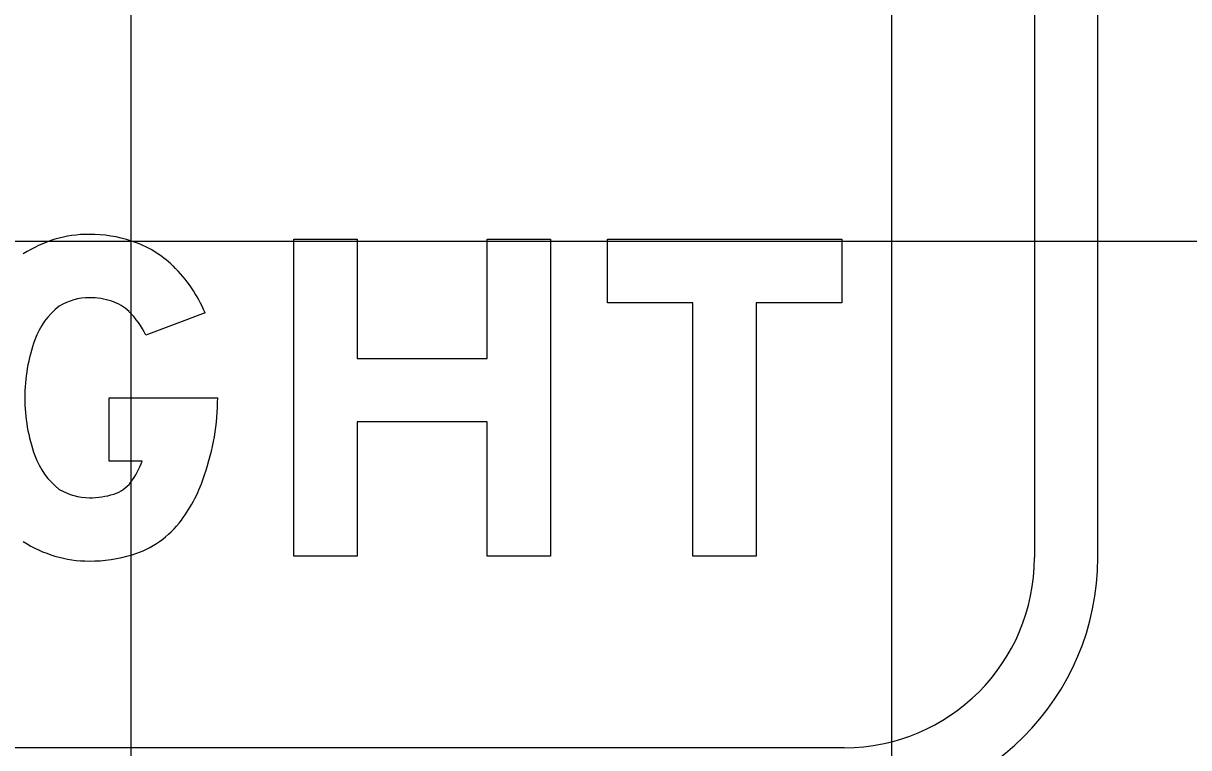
# Model space of a CAD drawing. Extents: x 2193008 to 2198143, y 1236112 to 1237864.
# Drawn here: x 2195298.499 to 2195301.564, y 1237205.773 to 1237207.679 of the extents above; entities that cross this region are included whole.
import ezdxf

# ---------------------------------------------------------------- set-up
doc = ezdxf.new("R2010")
doc.units = 0
for name, color, linetype in [('GSBWFILL', 7, 'Continuous'), ('GSCOLORFILL', 7, 'Continuous'), ('GSOUTLINE', 7, 'Continuous'), ('M-ROADS', 7, 'Continuous')]:
    doc.layers.add(name, color=color, linetype=linetype)

msp = doc.modelspace()

# ---------------------------------------------------------------- linework, layer by layer
at = {"layer": 'GSBWFILL'}
for points in [[(2195299.8856, 1237206.2772), (2195299.7189, 1237206.2772), (2195299.7189, 1237206.6307), (2195299.3772, 1237206.6307), (2195299.3772, 1237206.2772), (2195299.2106, 1237206.2772), (2195299.2106, 1237207.1106), (2195299.3772, 1237207.1106), (2195299.3772, 1237206.7974), (2195299.7189, 1237206.7974), (2195299.7189, 1237207.1106), (2195299.8856, 1237207.1106)], [(2195300.4272, 1237206.2772), (2195300.2606, 1237206.2772), (2195300.2606, 1237206.9439), (2195300.0356, 1237206.9439), (2195300.0356, 1237207.1106), (2195300.6522, 1237207.1106), (2195300.6522, 1237206.9439), (2195300.4272, 1237206.9439)]]:
    msp.add_lwpolyline(points, close=True, dxfattribs=at)
for points in [[(2195298.9775, 1237206.9175), (2195298.8216, 1237206.8581)], [(2195298.8122, 1237206.5272), (2195298.7255, 1237206.5272), (2195298.7255, 1237206.6939), (2195299.0106, 1237206.6939)]]:
    msp.add_lwpolyline(points, dxfattribs=at)
for centre, major_axis, start_param, end_param in [((2195298.673, 1237206.8045), (0, 0.3192), 6.282946, 6.85835), ((2195298.6731, 1237206.7655), (0, 0.3582), 5.968128, 6.283185), ((2195298.6963, 1237206.8366), (0, 0.2834), 5.51497, 5.968128), ((2195298.6341, 1237206.7724), (0, 0.3728), 5.112302, 5.51497), ((2195298.7145, 1237206.7799), (0, 0.1964), 0.660238, 1.227998), ((2195298.673, 1237206.8044), (0, 0.1526), 6.282815, 6.826868), ((2195298.6731, 1237206.7655), (0, 0.1915), 5.968128, 6.283185), ((2195298.6963, 1237206.8366), (0, 0.1167), 5.51497, 5.968128), ((2195298.6341, 1237206.7724), (0, 0.2061), 5.141395, 5.51497), ((2195298.9571, 1237206.6937), (0, 0.4538), 1.228714, 1.570494), ((2195298.957, 1237206.6941), (0, 0.4537), 1.571362, 1.913142), ((2195298.4008, 1237206.6939), (0, 0.6098), 4.373891, 4.712389), ((2195298.7144, 1237206.6078), (0, 0.1962), 1.913852, 2.481612), ((2195298.6, 1237206.6067), (0, 0.2266), 4.071542, 4.353904), ((2195298.6, 1237206.6067), (0, 0.3932), 4.071542, 4.414751), ((2195298.673, 1237206.5833), (0, 0.1525), 2.597779, 3.141832), ((2195298.7126, 1237206.5228), (0, 0.0862), 3.435472, 4.071542), ((2195298.6731, 1237206.6534), (0, 0.2227), 3.141503, 3.435382), ((2195298.7126, 1237206.5228), (0, 0.2528), 3.435472, 4.071542), ((2195298.673, 1237206.5833), (0, 0.3192), 2.566428, 3.141832), ((2195298.6731, 1237206.6533), (0, 0.3892), 3.141593, 3.435472)]:
    msp.add_ellipse(centre, major_axis=major_axis, ratio=0.999997, start_param=start_param, end_param=end_param, dxfattribs=at)
at = {"layer": 'GSCOLORFILL'}
for p, q in [((2195301.1586, 1237212.9397), (2195301.1586, 1237206.2731)), ((2195301.3253, 1237206.2731), (2195301.3253, 1237212.9397)), ((2195300.6586, 1237205.7731), (2195296.9853, 1237205.7731))]:
    msp.add_line(p, q, dxfattribs=at)
for points in [[(2195299.8856, 1237206.2772), (2195299.7189, 1237206.2772), (2195299.7189, 1237206.6307), (2195299.3772, 1237206.6307), (2195299.3772, 1237206.2772), (2195299.2106, 1237206.2772), (2195299.2106, 1237207.1106), (2195299.3772, 1237207.1106), (2195299.3772, 1237206.7974), (2195299.7189, 1237206.7974), (2195299.7189, 1237207.1106), (2195299.8856, 1237207.1106)], [(2195300.4272, 1237206.2772), (2195300.2606, 1237206.2772), (2195300.2606, 1237206.9439), (2195300.0356, 1237206.9439), (2195300.0356, 1237207.1106), (2195300.6522, 1237207.1106), (2195300.6522, 1237206.9439), (2195300.4272, 1237206.9439)]]:
    msp.add_lwpolyline(points, close=True, dxfattribs=at)
for points in [[(2195298.9775, 1237206.9175), (2195298.8216, 1237206.8581)], [(2195298.8122, 1237206.5272), (2195298.7255, 1237206.5272), (2195298.7255, 1237206.6939), (2195299.0106, 1237206.6939)]]:
    msp.add_lwpolyline(points, dxfattribs=at)
for radius in [0.6667, 0.5]:
    msp.add_arc((2195300.6586, 1237206.2731), radius, 270, 0, dxfattribs=at)
for centre, major_axis, start_param, end_param in [((2195298.673, 1237206.8045), (0, 0.3192), 6.282946, 6.85835), ((2195298.6731, 1237206.7655), (0, 0.3582), 5.968128, 6.283185), ((2195298.6963, 1237206.8366), (0, 0.2834), 5.51497, 5.968128), ((2195298.6341, 1237206.7724), (0, 0.3728), 5.112302, 5.51497), ((2195298.7145, 1237206.7799), (0, 0.1964), 0.660238, 1.227998), ((2195298.673, 1237206.8044), (0, 0.1526), 6.282815, 6.826868), ((2195298.6731, 1237206.7655), (0, 0.1915), 5.968128, 6.283185), ((2195298.6963, 1237206.8366), (0, 0.1167), 5.51497, 5.968128), ((2195298.6341, 1237206.7724), (0, 0.2061), 5.141395, 5.51497), ((2195298.9571, 1237206.6937), (0, 0.4538), 1.228714, 1.570494), ((2195298.957, 1237206.6941), (0, 0.4537), 1.571362, 1.913142), ((2195298.4008, 1237206.6939), (0, 0.6098), 4.373891, 4.712389), ((2195298.7144, 1237206.6078), (0, 0.1962), 1.913852, 2.481612), ((2195298.6, 1237206.6067), (0, 0.2266), 4.071542, 4.353904), ((2195298.6, 1237206.6067), (0, 0.3932), 4.071542, 4.414751), ((2195298.673, 1237206.5833), (0, 0.1525), 2.597779, 3.141832), ((2195298.7126, 1237206.5228), (0, 0.0862), 3.435472, 4.071542), ((2195298.6731, 1237206.6534), (0, 0.2227), 3.141503, 3.435382), ((2195298.7126, 1237206.5228), (0, 0.2528), 3.435472, 4.071542), ((2195298.673, 1237206.5833), (0, 0.3192), 2.566428, 3.141832), ((2195298.6731, 1237206.6533), (0, 0.3892), 3.141593, 3.435472)]:
    msp.add_ellipse(centre, major_axis=major_axis, ratio=0.999997, start_param=start_param, end_param=end_param, dxfattribs=at)
at = {"layer": 'GSOUTLINE'}
for points in [[(2195299.8856, 1237206.2772), (2195299.7189, 1237206.2772), (2195299.7189, 1237206.6307), (2195299.3772, 1237206.6307), (2195299.3772, 1237206.2772), (2195299.2106, 1237206.2772), (2195299.2106, 1237207.1106), (2195299.3772, 1237207.1106), (2195299.3772, 1237206.7974), (2195299.7189, 1237206.7974), (2195299.7189, 1237207.1106), (2195299.8856, 1237207.1106)], [(2195300.4272, 1237206.2772), (2195300.2606, 1237206.2772), (2195300.2606, 1237206.9439), (2195300.0356, 1237206.9439), (2195300.0356, 1237207.1106), (2195300.6522, 1237207.1106), (2195300.6522, 1237206.9439), (2195300.4272, 1237206.9439)]]:
    msp.add_lwpolyline(points, close=True, dxfattribs=at)
for points in [[(2195298.9775, 1237206.9175), (2195298.8216, 1237206.8581)], [(2195298.8122, 1237206.5272), (2195298.7255, 1237206.5272), (2195298.7255, 1237206.6939), (2195299.0106, 1237206.6939)]]:
    msp.add_lwpolyline(points, dxfattribs=at)
for centre, major_axis, start_param, end_param in [((2195298.673, 1237206.8045), (0, 0.3192), 6.282946, 6.85835), ((2195298.6731, 1237206.7655), (0, 0.3582), 5.968128, 6.283185), ((2195298.6963, 1237206.8366), (0, 0.2834), 5.51497, 5.968128), ((2195298.6341, 1237206.7724), (0, 0.3728), 5.112302, 5.51497), ((2195298.7145, 1237206.7799), (0, 0.1964), 0.660238, 1.227998), ((2195298.673, 1237206.8044), (0, 0.1526), 6.282815, 6.826868), ((2195298.6731, 1237206.7655), (0, 0.1915), 5.968128, 6.283185), ((2195298.6963, 1237206.8366), (0, 0.1167), 5.51497, 5.968128), ((2195298.6341, 1237206.7724), (0, 0.2061), 5.141395, 5.51497), ((2195298.9571, 1237206.6937), (0, 0.4538), 1.228714, 1.570494), ((2195298.957, 1237206.6941), (0, 0.4537), 1.571362, 1.913142), ((2195298.4008, 1237206.6939), (0, 0.6098), 4.373891, 4.712389), ((2195298.7144, 1237206.6078), (0, 0.1962), 1.913852, 2.481612), ((2195298.6, 1237206.6067), (0, 0.2266), 4.071542, 4.353904), ((2195298.6, 1237206.6067), (0, 0.3932), 4.071542, 4.414751), ((2195298.673, 1237206.5833), (0, 0.1525), 2.597779, 3.141832), ((2195298.7126, 1237206.5228), (0, 0.0862), 3.435472, 4.071542), ((2195298.6731, 1237206.6534), (0, 0.2227), 3.141503, 3.435382), ((2195298.7126, 1237206.5228), (0, 0.2528), 3.435472, 4.071542), ((2195298.673, 1237206.5833), (0, 0.3192), 2.566428, 3.141832), ((2195298.6731, 1237206.6533), (0, 0.3892), 3.141593, 3.435472)]:
    msp.add_ellipse(centre, major_axis=major_axis, ratio=0.999997, start_param=start_param, end_param=end_param, dxfattribs=at)
at = {"layer": 'M-ROADS'}
for p, q in [((2195298.7834, 1237163.1062), (2195298.7834, 1237223.1062)), ((2195300.7834, 1237163.1062), (2195300.7834, 1237223.1062)), ((2195238.7834, 1237207.1062), (2195368.7834, 1237207.1062))]:
    msp.add_line(p, q, dxfattribs=at)

doc.saveas('drawing.dxf')
